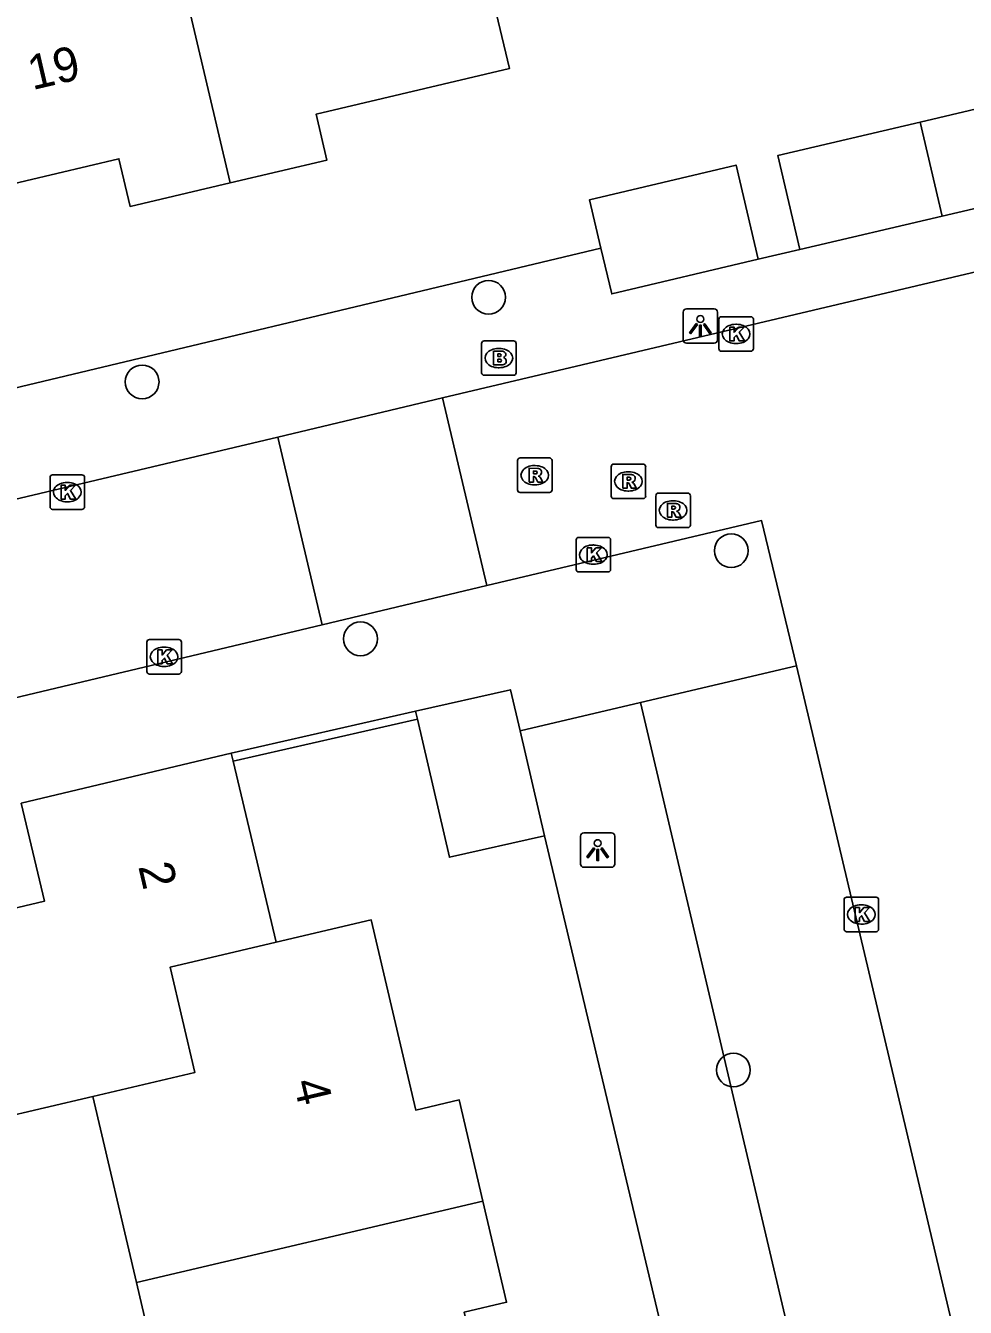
# Model space of a CAD drawing. Extents: x 158038 to 159242, y 380133 to 381214.
# Drawn here: x 159092.76 to 159119.99, y 380660.72 to 380697.85 of the extents above; entities that cross this region are included whole.
import ezdxf

# ---------------------------------------------------------------- set-up
doc = ezdxf.new("R2010")
doc.units = 0
for name, color, linetype in [('IMGEO_Boom', 7, 'Continuous'), ('IMGEO_Brandkraan', 7, 'Continuous'), ('IMGEO_Kolk', 7, 'Continuous'), ('IMGEO_Lichtpunt', 7, 'Continuous'), ('IMGEO_Muur', 7, 'Continuous'), ('IMGEO_Pand', 7, 'Continuous'), ('IMGEO_Pand_nummerreeks', 7, 'Continuous'), ('IMGEO_Rijbaan_lokaal_open', 7, 'Continuous'), ('IMGEO_Rioolput', 7, 'Continuous'), ('IMGEO_Voetpad_open', 7, 'Continuous')]:
    doc.layers.add(name, color=color, linetype=linetype)

msp = doc.modelspace()

# ---------------------------------------------------------------- linework, layer by layer
at = {"layer": 'IMGEO_Boom'}
for centre in [(159106.174, 380689.982), (159096.132, 380687.53), (159113.208, 380682.64), (159102.462, 380680.086), (159113.271, 380667.593)]:
    msp.add_circle(centre, 0.489, dxfattribs=at)
at = {"layer": 'IMGEO_Brandkraan'}
for p, q in [((159105.971, 380687.795), (159105.971, 380688.647)), ((159106.046, 380688.721), (159106.898, 380688.721)), ((159106.459, 380688.501), (159106.484, 380688.501)), ((159106.972, 380688.647), (159106.972, 380687.795)), ((159106.898, 380687.721), (159106.046, 380687.721)), ((159106.482, 380687.941), (159106.457, 380687.941))]:
    msp.add_line(p, q, dxfattribs=at)
for points in [[(159105.971, 380687.795), (159105.971, 380688.647)], [(159106.046, 380688.721), (159106.898, 380688.721)], [(159106.972, 380688.647), (159106.972, 380687.795)], [(159106.319, 380688.421), (159106.319, 380688.021), (159106.532, 380688.021)], [(159106.55, 380688.421), (159106.319, 380688.421)], [(159106.498, 380688.34), (159106.444, 380688.34), (159106.444, 380688.264)], [(159106.444, 380688.264), (159106.497, 380688.264)], [(159106.506, 380688.188), (159106.444, 380688.188), (159106.444, 380688.107)], [(159106.444, 380688.107), (159106.506, 380688.107)], [(159106.898, 380687.721), (159106.046, 380687.721)]]:
    msp.add_lwpolyline(points, dxfattribs=at)
for centre, radius, start, end in [((159106.048, 380688.645), 0.0765, 91.552, 178.448), ((159106.048, 380688.645), 0.0765, 91.552, 178.448), ((159106.896, 380688.645), 0.0765, 1.552, 88.448), ((159106.896, 380688.645), 0.0765, 1.552, 88.448), ((159106.499, 380688.302), 0.0379, 267.8285, 90.9355), ((159106.507, 380688.147), 0.0404, 269.8759, 90.5077), ((159106.554, 380688.276), 0.145, 59.4692, 91.5367), ((159106.579, 380688.323), 0.0922, 285.5137, 58.1501), ((159106.584, 380688.131), 0.105, 301.3115, 78.989), ((159106.048, 380687.797), 0.0765, 181.552, 268.448), ((159106.048, 380687.797), 0.0765, 181.552, 268.448), ((159106.538, 380688.272), 0.251, 268.6676, 293.5347), ((159106.896, 380687.797), 0.0765, 271.552, 358.448), ((159106.896, 380687.797), 0.0765, 271.552, 358.448)]:
    msp.add_arc(centre, radius, start, end, dxfattribs=at)
for centre, major_axis, ratio, start_param, end_param in [((159106.458, 380688.221), (-0.387, 0.002), 0.722429, 4.712389, 7.853982), ((159106.483, 380688.221), (-0.39, 0.002), 0.717154, 1.570796, 4.712389)]:
    msp.add_ellipse(centre, major_axis=major_axis, ratio=ratio, start_param=start_param, end_param=end_param, dxfattribs=at)
at = {"layer": 'IMGEO_Kolk'}
for p, q in [((159112.848, 380688.493), (159112.848, 380689.345)), ((159112.923, 380689.419), (159113.775, 380689.419)), ((159113.336, 380689.199), (159113.361, 380689.199)), ((159113.849, 380689.345), (159113.849, 380688.493)), ((159113.359, 380688.639), (159113.334, 380688.639)), ((159113.775, 380688.419), (159112.923, 380688.419)), ((159093.462, 380683.911), (159093.462, 380684.763)), ((159093.537, 380684.837), (159094.389, 380684.837)), ((159094.463, 380684.763), (159094.463, 380683.911)), ((159093.95, 380684.617), (159093.975, 380684.617)), ((159093.973, 380684.057), (159093.948, 380684.057)), ((159094.389, 380683.837), (159093.537, 380683.837)), ((159108.711, 380682.099), (159108.711, 380682.951)), ((159108.786, 380683.025), (159109.638, 380683.025)), ((159109.712, 380682.951), (159109.712, 380682.099)), ((159109.199, 380682.805), (159109.224, 380682.805)), ((159109.222, 380682.245), (159109.197, 380682.245)), ((159109.638, 380682.025), (159108.786, 380682.025)), ((159096.268, 380679.14), (159096.268, 380679.992)), ((159096.343, 380680.066), (159097.195, 380680.066)), ((159097.269, 380679.992), (159097.269, 380679.14)), ((159096.756, 380679.846), (159096.781, 380679.846)), ((159096.779, 380679.286), (159096.754, 380679.286)), ((159097.195, 380679.066), (159096.343, 380679.066)), ((159116.478, 380671.675), (159116.478, 380672.527)), ((159116.553, 380672.601), (159117.405, 380672.601)), ((159117.479, 380672.527), (159117.479, 380671.675)), ((159116.966, 380672.381), (159116.991, 380672.381)), ((159116.989, 380671.821), (159116.964, 380671.821)), ((159117.405, 380671.601), (159116.553, 380671.601))]:
    msp.add_line(p, q, dxfattribs=at)
for points in [[(159112.848, 380688.493), (159112.848, 380689.345)], [(159112.923, 380689.419), (159113.775, 380689.419)], [(159113.849, 380689.345), (159113.849, 380688.493)], [(159113.169, 380689.119), (159113.292, 380689.119), (159113.292, 380688.968), (159113.422, 380689.119), (159113.586, 380689.119), (159113.44, 380688.968), (159113.593, 380688.719), (159113.441, 380688.719), (159113.356, 380688.883), (159113.292, 380688.816), (159113.292, 380688.719), (159113.169, 380688.719), (159113.169, 380689.119)], [(159113.775, 380688.419), (159112.923, 380688.419)], [(159093.462, 380683.911), (159093.462, 380684.763)], [(159093.537, 380684.837), (159094.389, 380684.837)], [(159094.463, 380684.763), (159094.463, 380683.911)], [(159093.783, 380684.537), (159093.906, 380684.537), (159093.906, 380684.386), (159094.036, 380684.537), (159094.2, 380684.537), (159094.054, 380684.386), (159094.207, 380684.137), (159094.055, 380684.137), (159093.97, 380684.301), (159093.906, 380684.234), (159093.906, 380684.137), (159093.783, 380684.137), (159093.783, 380684.537)], [(159094.389, 380683.837), (159093.537, 380683.837)], [(159108.711, 380682.099), (159108.711, 380682.951)], [(159108.786, 380683.025), (159109.638, 380683.025)], [(159109.712, 380682.951), (159109.712, 380682.099)], [(159109.032, 380682.725), (159109.155, 380682.725), (159109.155, 380682.574), (159109.285, 380682.725), (159109.449, 380682.725), (159109.303, 380682.574), (159109.456, 380682.325), (159109.304, 380682.325), (159109.219, 380682.489), (159109.155, 380682.422), (159109.155, 380682.325), (159109.032, 380682.325), (159109.032, 380682.725)], [(159109.638, 380682.025), (159108.786, 380682.025)], [(159096.268, 380679.14), (159096.268, 380679.992)], [(159096.343, 380680.066), (159097.195, 380680.066)], [(159097.269, 380679.992), (159097.269, 380679.14)], [(159096.589, 380679.766), (159096.712, 380679.766), (159096.712, 380679.615), (159096.842, 380679.766), (159097.006, 380679.766), (159096.86, 380679.615), (159097.013, 380679.366), (159096.861, 380679.366), (159096.776, 380679.53), (159096.712, 380679.463), (159096.712, 380679.366), (159096.589, 380679.366), (159096.589, 380679.766)], [(159097.195, 380679.066), (159096.343, 380679.066)], [(159116.478, 380671.675), (159116.478, 380672.527)], [(159116.553, 380672.601), (159117.405, 380672.601)], [(159117.479, 380672.527), (159117.479, 380671.675)], [(159116.799, 380672.301), (159116.922, 380672.301), (159116.922, 380672.15), (159117.052, 380672.301), (159117.216, 380672.301), (159117.07, 380672.15), (159117.223, 380671.901), (159117.071, 380671.901), (159116.986, 380672.065), (159116.922, 380671.998), (159116.922, 380671.901), (159116.799, 380671.901), (159116.799, 380672.301)], [(159117.405, 380671.601), (159116.553, 380671.601)]]:
    msp.add_lwpolyline(points, dxfattribs=at)
for centre, start, end in [((159112.925, 380689.343), 91.552, 178.448), ((159112.925, 380689.343), 91.552, 178.448), ((159113.773, 380689.343), 1.552, 88.448), ((159113.773, 380689.343), 1.552, 88.448), ((159112.925, 380688.495), 181.552, 268.448), ((159112.925, 380688.495), 181.552, 268.448), ((159113.773, 380688.495), 271.552, 358.448), ((159113.773, 380688.495), 271.552, 358.448), ((159093.539, 380684.761), 91.552, 178.448), ((159093.539, 380684.761), 91.552, 178.448), ((159094.387, 380684.761), 1.552, 88.448), ((159094.387, 380684.761), 1.552, 88.448), ((159093.539, 380683.913), 181.552, 268.448), ((159093.539, 380683.913), 181.552, 268.448), ((159094.387, 380683.913), 271.552, 358.448), ((159094.387, 380683.913), 271.552, 358.448), ((159108.788, 380682.949), 91.552, 178.448), ((159108.788, 380682.949), 91.552, 178.448), ((159109.636, 380682.949), 1.552, 88.448), ((159109.636, 380682.949), 1.552, 88.448), ((159108.788, 380682.101), 181.552, 268.448), ((159108.788, 380682.101), 181.552, 268.448), ((159109.636, 380682.101), 271.552, 358.448), ((159109.636, 380682.101), 271.552, 358.448), ((159096.345, 380679.99), 91.552, 178.448), ((159096.345, 380679.99), 91.552, 178.448), ((159097.193, 380679.99), 1.552, 88.448), ((159097.193, 380679.99), 1.552, 88.448), ((159096.345, 380679.142), 181.552, 268.448), ((159096.345, 380679.142), 181.552, 268.448), ((159097.193, 380679.142), 271.552, 358.448), ((159097.193, 380679.142), 271.552, 358.448), ((159116.555, 380672.525), 91.552, 178.448), ((159116.555, 380672.525), 91.552, 178.448), ((159117.403, 380672.525), 1.552, 88.448), ((159117.403, 380672.525), 1.552, 88.448), ((159116.555, 380671.677), 181.552, 268.448), ((159116.555, 380671.677), 181.552, 268.448), ((159117.403, 380671.677), 271.552, 358.448), ((159117.403, 380671.677), 271.552, 358.448)]:
    msp.add_arc(centre, 0.0765, start, end, dxfattribs=at)
for centre, major_axis, ratio, start_param, end_param in [((159113.335, 380688.919), (-0.387, 0.002), 0.722429, 4.712389, 7.853982), ((159113.36, 380688.919), (-0.39, 0.002), 0.717154, 1.570796, 4.712389), ((159093.949, 380684.337), (-0.387, 0.002), 0.722429, 4.712389, 7.853982), ((159093.974, 380684.337), (-0.39, 0.002), 0.717154, 1.570796, 4.712389), ((159109.198, 380682.525), (-0.387, 0.002), 0.722429, 4.712389, 7.853982), ((159109.223, 380682.525), (-0.39, 0.002), 0.717154, 1.570796, 4.712389), ((159096.755, 380679.566), (-0.387, 0.002), 0.722429, 4.712389, 7.853982), ((159096.78, 380679.566), (-0.39, 0.002), 0.717154, 1.570796, 4.712389), ((159116.965, 380672.101), (-0.387, 0.002), 0.722429, 4.712389, 7.853982), ((159116.99, 380672.101), (-0.39, 0.002), 0.717154, 1.570796, 4.712389)]:
    msp.add_ellipse(centre, major_axis=major_axis, ratio=ratio, start_param=start_param, end_param=end_param, dxfattribs=at)
at = {"layer": 'IMGEO_Lichtpunt'}
for p, q in [((159111.814, 380689.554), (159111.814, 380688.747)), ((159111.814, 380689.554), (159111.814, 380688.747)), ((159112.716, 380689.649), (159111.908, 380689.649)), ((159112.716, 380689.649), (159111.908, 380689.649)), ((159112.81, 380688.747), (159112.81, 380689.554)), ((159112.81, 380688.747), (159112.81, 380689.554)), ((159111.908, 380688.653), (159112.716, 380688.653)), ((159111.908, 380688.653), (159112.716, 380688.653)), ((159108.839, 380674.369), (159108.839, 380673.562)), ((159108.839, 380674.369), (159108.839, 380673.562)), ((159109.741, 380674.464), (159108.933, 380674.464)), ((159109.741, 380674.464), (159108.933, 380674.464)), ((159109.835, 380673.562), (159109.835, 380674.369)), ((159109.835, 380673.562), (159109.835, 380674.369)), ((159108.933, 380673.468), (159109.741, 380673.468)), ((159108.933, 380673.468), (159109.741, 380673.468))]:
    msp.add_line(p, q, dxfattribs=at)
for points in [[(159112.188, 380689.218), (159112.227, 380689.19), (159112.039, 380688.928), (159112.001, 380688.955), (159112.188, 380689.218)], [(159112.4, 380689.19), (159112.438, 380689.217), (159112.625, 380688.955), (159112.586, 380688.927), (159112.4, 380689.19)], [(159112.29, 380689.17), (159112.337, 380689.17), (159112.337, 380688.848), (159112.29, 380688.848), (159112.29, 380689.17)], [(159109.213, 380674.033), (159109.252, 380674.005), (159109.064, 380673.743), (159109.026, 380673.77), (159109.213, 380674.033)], [(159109.315, 380673.985), (159109.362, 380673.985), (159109.362, 380673.663), (159109.315, 380673.663), (159109.315, 380673.985)], [(159109.425, 380674.005), (159109.463, 380674.032), (159109.65, 380673.77), (159109.611, 380673.742), (159109.425, 380674.005)]]:
    msp.add_lwpolyline(points, dxfattribs=at)
for centre in [(159112.313, 380689.352), (159109.338, 380674.167)]:
    msp.add_circle(centre, 0.0994, dxfattribs=at)
for centre, start, end in [((159111.908, 380689.554), 90, 180), ((159111.908, 380689.554), 90, 180), ((159112.716, 380689.554), 0, 90), ((159112.716, 380689.554), 0, 90), ((159111.908, 380688.747), 180, 270), ((159111.908, 380688.747), 180, 270), ((159112.716, 380688.747), 270, 0), ((159112.716, 380688.747), 270, 360), ((159108.933, 380674.369), 90, 180), ((159108.933, 380674.369), 90, 180), ((159109.741, 380674.369), 0, 90), ((159109.741, 380674.369), 0, 90), ((159108.933, 380673.562), 180, 270), ((159108.933, 380673.562), 180, 270), ((159109.741, 380673.562), 270, 0), ((159109.741, 380673.562), 270, 360)]:
    msp.add_arc(centre, 0.0946, start, end, dxfattribs=at)
at = {"layer": 'IMGEO_Muur'}
for points in [[(159098.714, 380676.771), (159104.056, 380677.991)], [(159104.111, 380677.757), (159098.77, 380676.538)]]:
    msp.add_lwpolyline(points, dxfattribs=at)
at = {"layer": 'IMGEO_Pand'}
for points in [[(159098.686, 380693.298), (159096.335, 380703.262)], [(159098.686, 380693.298), (159101.486, 380693.958), (159101.173, 380695.284), (159106.778, 380696.606), (159106.127, 380699.362)], [(159123.447, 380693.302), (159122.807, 380696.028), (159118.681, 380695.058)], [(159089.405, 380695.487), (159090.058, 380692.722), (159095.457, 380693.995), (159095.783, 380692.613), (159098.686, 380693.298)], [(159118.681, 380695.058), (159114.555, 380694.088), (159115.196, 380691.362)], [(159118.681, 380695.058), (159119.322, 380692.332)], [(159113.992, 380691.087), (159113.346, 380693.812), (159109.097, 380692.805), (159109.428, 380691.404)], [(159123.447, 380693.302), (159119.322, 380692.332)], [(159119.322, 380692.332), (159115.196, 380691.362)], [(159113.992, 380691.087), (159109.742, 380690.08), (159109.428, 380691.404)], [(159107.085, 380677.417), (159106.807, 380678.613), (159104.056, 380677.991)], [(159104.056, 380677.991), (159104.111, 380677.757)], [(159104.111, 380677.757), (159105.041, 380673.759), (159107.791, 380674.38)], [(159107.085, 380677.417), (159107.791, 380674.38)], [(159092.623, 380675.32), (159098.714, 380676.771)], [(159098.77, 380676.538), (159098.714, 380676.771)], [(159100.019, 380671.294), (159098.77, 380676.538)], [(159094.704, 380666.83), (159091.896, 380666.172), (159091.708, 380666.974), (159090.568, 380671.842), (159093.299, 380672.482), (159092.623, 380675.32)], [(159106.012, 380663.795), (159105.325, 380666.727), (159104.062, 380666.432), (159102.772, 380671.94), (159100.019, 380671.294)], [(159094.704, 380666.83), (159097.663, 380667.523), (159096.947, 380670.574), (159100.019, 380671.294)], [(159095.967, 380661.439), (159094.704, 380666.83)], [(159106.012, 380663.795), (159095.967, 380661.439)], [(159103.942, 380654.411), (159106.752, 380655.069), (159105.462, 380660.576), (159106.698, 380660.865), (159106.012, 380663.795)], [(159097.219, 380656.094), (159095.967, 380661.439)]]:
    msp.add_lwpolyline(points, dxfattribs=at)
at = {"layer": 'IMGEO_Rijbaan_lokaal_open'}
for points in [[(159104.841, 380687.073), (159134.442, 380694.064)], [(159100.061, 380685.929), (159104.841, 380687.073)], [(159104.841, 380687.073), (159106.125, 380681.635)], [(159052.436, 380674.355), (159054.94, 380674.935), (159054.871, 380675.236), (159100.061, 380685.929)], [(159100.061, 380685.929), (159101.346, 380680.495)], [(159115.101, 380679.301), (159114.088, 380683.51), (159106.125, 380681.635)], [(159106.125, 380681.635), (159101.346, 380680.495)], [(159101.346, 380680.495), (159056.937, 380669.935), (159056.863, 380670.238), (159053.617, 380669.435)], [(159115.101, 380679.301), (159122.944, 380646.13)]]:
    msp.add_lwpolyline(points, dxfattribs=at)
at = {"layer": 'IMGEO_Rioolput'}
for p, q in [((159107.013, 380684.4), (159107.013, 380685.252)), ((159107.088, 380685.326), (159107.94, 380685.326)), ((159107.501, 380685.106), (159107.526, 380685.106)), ((159108.014, 380685.252), (159108.014, 380684.4)), ((159109.801, 380685.148), (159110.653, 380685.148)), ((159109.726, 380684.222), (159109.726, 380685.074)), ((159110.214, 380684.928), (159110.239, 380684.928)), ((159110.727, 380685.074), (159110.727, 380684.222)), ((159107.524, 380684.546), (159107.499, 380684.546)), ((159110.237, 380684.368), (159110.212, 380684.368)), ((159107.94, 380684.326), (159107.088, 380684.326)), ((159110.653, 380684.148), (159109.801, 380684.148)), ((159111.022, 380683.382), (159111.022, 380684.234)), ((159111.097, 380684.308), (159111.949, 380684.308)), ((159111.51, 380684.088), (159111.535, 380684.088)), ((159112.023, 380684.234), (159112.023, 380683.382)), ((159111.949, 380683.308), (159111.097, 380683.308)), ((159111.533, 380683.528), (159111.508, 380683.528))]:
    msp.add_line(p, q, dxfattribs=at)
for points in [[(159107.013, 380684.4), (159107.013, 380685.252)], [(159107.088, 380685.326), (159107.94, 380685.326)], [(159108.014, 380685.252), (159108.014, 380684.4)], [(159109.801, 380685.148), (159110.653, 380685.148)], [(159107.602, 380685.024), (159107.35, 380685.026), (159107.35, 380684.626)], [(159107.35, 380684.626), (159107.474, 380684.626), (159107.474, 380684.788), (159107.485, 380684.788)], [(159107.528, 380684.945), (159107.474, 380684.945), (159107.474, 380684.864)], [(159107.474, 380684.864), (159107.526, 380684.864)], [(159107.532, 380684.759), (159107.603, 380684.626), (159107.743, 380684.626), (159107.678, 380684.752)], [(159109.726, 380684.222), (159109.726, 380685.074)], [(159110.315, 380684.846), (159110.063, 380684.848), (159110.063, 380684.448)], [(159110.241, 380684.767), (159110.187, 380684.767), (159110.187, 380684.686)], [(159110.727, 380685.074), (159110.727, 380684.222)], [(159110.063, 380684.448), (159110.187, 380684.448), (159110.187, 380684.61), (159110.198, 380684.61)], [(159110.187, 380684.686), (159110.239, 380684.686)], [(159110.245, 380684.581), (159110.316, 380684.448), (159110.456, 380684.448), (159110.391, 380684.574)], [(159107.94, 380684.326), (159107.088, 380684.326)], [(159110.653, 380684.148), (159109.801, 380684.148)], [(159111.022, 380683.382), (159111.022, 380684.234)], [(159111.097, 380684.308), (159111.949, 380684.308)], [(159111.611, 380684.006), (159111.359, 380684.008), (159111.359, 380683.608)], [(159112.023, 380684.234), (159112.023, 380683.382)], [(159111.359, 380683.608), (159111.483, 380683.608), (159111.483, 380683.77), (159111.494, 380683.77)], [(159111.537, 380683.927), (159111.483, 380683.927), (159111.483, 380683.846)], [(159111.483, 380683.846), (159111.535, 380683.846)], [(159111.541, 380683.741), (159111.612, 380683.608), (159111.752, 380683.608), (159111.687, 380683.734)], [(159111.949, 380683.308), (159111.097, 380683.308)]]:
    msp.add_lwpolyline(points, dxfattribs=at)
for centre, radius, start, end in [((159107.09, 380685.25), 0.0765, 91.552, 178.448), ((159107.09, 380685.25), 0.0765, 91.552, 178.448), ((159107.938, 380685.25), 0.0765, 1.552, 88.448), ((159107.938, 380685.25), 0.0765, 1.552, 88.448), ((159109.803, 380685.072), 0.0765, 91.552, 178.448), ((159109.803, 380685.072), 0.0765, 91.552, 178.448), ((159110.651, 380685.072), 0.0765, 1.552, 88.448), ((159110.651, 380685.072), 0.0765, 1.552, 88.448), ((159107.484, 380684.735), 0.0533, 26.0293, 88.6989), ((159107.51, 380685.053), 0.19, 274.7715, 282.9687), ((159107.534, 380684.849), 0.0964, 77.0061, 93.1865), ((159107.548, 380684.906), 0.0378, 276.6634, 79.6772), ((159107.601, 380684.914), 0.109, 350.3612, 89.416), ((159107.599, 380684.914), 0.112, 277.5842, 350.9817), ((159107.583, 380684.699), 0.108, 29.5134, 73.7905), ((159110.247, 380684.671), 0.0964, 77.0061, 93.1865), ((159110.261, 380684.728), 0.0378, 276.6634, 79.6772), ((159110.314, 380684.736), 0.109, 350.3612, 89.416), ((159107.09, 380684.402), 0.0765, 181.552, 268.448), ((159107.09, 380684.402), 0.0765, 181.552, 268.448), ((159107.938, 380684.402), 0.0765, 271.552, 358.448), ((159107.938, 380684.402), 0.0765, 271.552, 358.448), ((159110.197, 380684.557), 0.0533, 26.0293, 88.6989), ((159110.223, 380684.875), 0.19, 274.7715, 282.9687), ((159110.312, 380684.736), 0.112, 277.5842, 350.9817), ((159110.296, 380684.521), 0.108, 29.5134, 73.7905), ((159109.803, 380684.224), 0.0765, 181.552, 268.448), ((159109.803, 380684.224), 0.0765, 181.552, 268.448), ((159110.651, 380684.224), 0.0765, 271.552, 358.448), ((159110.651, 380684.224), 0.0765, 271.552, 358.448), ((159111.099, 380684.232), 0.0765, 91.552, 178.448), ((159111.099, 380684.232), 0.0765, 91.552, 178.448), ((159111.61, 380683.896), 0.109, 350.3612, 89.416), ((159111.947, 380684.232), 0.0765, 1.552, 88.448), ((159111.947, 380684.232), 0.0765, 1.552, 88.448), ((159111.493, 380683.717), 0.0533, 26.0293, 88.6989), ((159111.519, 380684.035), 0.19, 274.7715, 282.9687), ((159111.543, 380683.831), 0.0964, 77.0061, 93.1865), ((159111.557, 380683.888), 0.0378, 276.6634, 79.6772), ((159111.608, 380683.896), 0.112, 277.5842, 350.9817), ((159111.592, 380683.681), 0.108, 29.5134, 73.7905), ((159111.099, 380683.384), 0.0765, 181.552, 268.448), ((159111.099, 380683.384), 0.0765, 181.552, 268.448), ((159111.947, 380683.384), 0.0765, 271.552, 358.448), ((159111.947, 380683.384), 0.0765, 271.552, 358.448)]:
    msp.add_arc(centre, radius, start, end, dxfattribs=at)
for centre, major_axis, ratio, start_param, end_param in [((159107.5, 380684.826), (-0.387, 0.002), 0.722429, 4.712389, 7.853982), ((159107.525, 380684.826), (-0.39, 0.002), 0.717154, 1.570796, 4.712389), ((159110.213, 380684.648), (-0.387, 0.002), 0.722429, 4.712389, 7.853982), ((159110.238, 380684.648), (-0.39, 0.002), 0.717154, 1.570796, 4.712389), ((159111.509, 380683.808), (-0.387, 0.002), 0.722429, 4.712389, 7.853982), ((159111.534, 380683.808), (-0.39, 0.002), 0.717154, 1.570796, 4.712389)]:
    msp.add_ellipse(centre, major_axis=major_axis, ratio=ratio, start_param=start_param, end_param=end_param, dxfattribs=at)
at = {"layer": 'IMGEO_Voetpad_open'}
for points in [[(159109.428, 380691.404), (159090.24, 380686.83)], [(159115.196, 380691.362), (159113.992, 380691.087)], [(159110.575, 380678.237), (159115.101, 380679.301)], [(159110.575, 380678.237), (159107.085, 380677.417)], [(159118.394, 380645.059), (159110.575, 380678.237)], [(159107.791, 380674.38), (159112.363, 380655.16)]]:
    msp.add_lwpolyline(points, dxfattribs=at)

# ---------------------------------------------------------------- texts
at = {"layer": 'IMGEO_Pand_nummerreeks'}
for s, rotation, p in [('19', 13.0777, (159092.951, 380695.982)), ('2', 283.1785, (159096.016, 380673.495)), ('4', 283.2738, (159100.511, 380667.237))]:
    msp.add_text(s, height=1, rotation=rotation, dxfattribs=at).set_placement(p)

doc.saveas('drawing.dxf')
